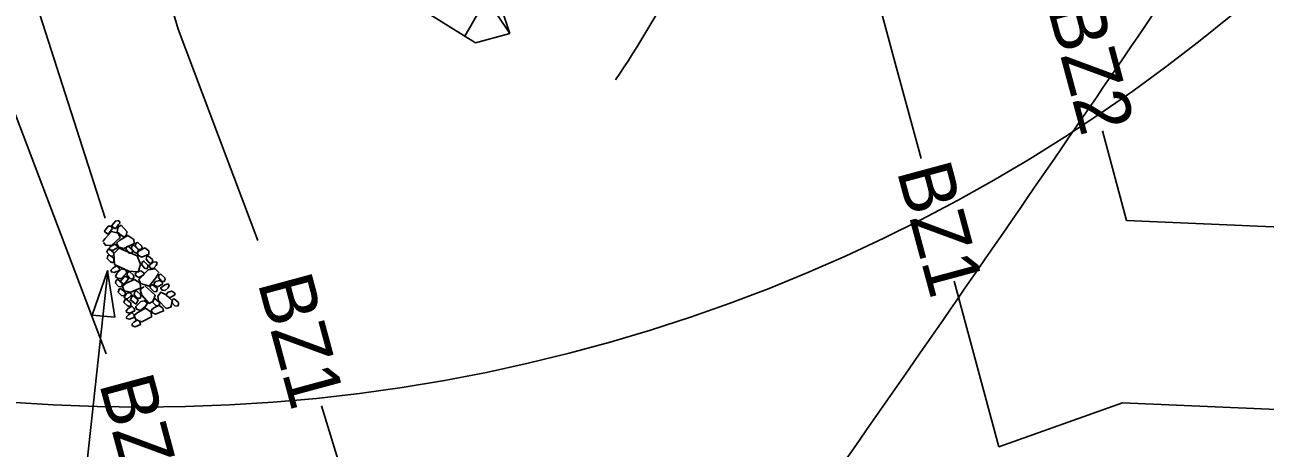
# Model space of a CAD drawing. Extents: x 2384780 to 2405432, y 547869 to 573706.
# Drawn here: x 2399632.8 to 2399768.9, y 561154.8 to 561201.3 of the extents above; entities that cross this region are included whole.
import ezdxf

# ---------------------------------------------------------------- set-up
doc = ezdxf.new("R2010")
doc.units = 0
for name, color, linetype in [('Old_Level_1', 7, 'Continuous'), ('Old_Level_18', 7, 'Continuous'), ('Old_Level_20', 7, 'Continuous'), ('Old_Level_41', 7, 'Continuous'), ('Old_Level_63', 7, 'Continuous'), ('Prop Buffer Zone 1', 7, 'Continuous'), ('Prop Buffer Zone 2', 7, 'Continuous')]:
    doc.layers.add(name, color=color, linetype=linetype)

msp = doc.modelspace()

# ---------------------------------------------------------------- linework, layer by layer
at = {"layer": 'Old_Level_1'}
for p, q in [((2399641.65, 561180.06), (2399569.52, 561405.53)), ((2399672.4, 561240.4), (2399686.07, 561200.34)), ((2399665.8, 561230.54), (2399686.07, 561200.34)), ((2399662.79, 561211.51), (2399682.29, 561199.29)), ((2399683.48, 561204.2), (2399681.12, 561200.03)), ((2399682.29, 561199.29), (2399686.07, 561200.34))]:
    msp.add_line(p, q, dxfattribs=at)
at = {"layer": 'Old_Level_18'}
msp.add_arc((2399592.74, 561266.19), 126.65, 325.9332, 338.2928, dxfattribs=at)
at = {"layer": 'Old_Level_20'}
for points in [[(2399642.46, 561178.94), (2399642.31, 561178.77), (2399641.99, 561178.33), (2399641.68, 561178.49), (2399641.59, 561178.66), (2399641.98, 561179.19), (2399642.32, 561179.2), (2399642.46, 561178.94)], [(2399643.28, 561179.55), (2399643.12, 561179.37), (2399642.77, 561178.91), (2399642.5, 561179.1), (2399642.4, 561179.26), (2399642.78, 561179.75), (2399643.13, 561179.81), (2399643.28, 561179.55)], [(2399643.77, 561177.98), (2399643.46, 561178.16), (2399642.97, 561178.56), (2399643.07, 561179.1), (2399643.42, 561179.3), (2399644.03, 561178.6), (2399644.01, 561178.25), (2399643.77, 561177.98)], [(2399641.39, 561177.5), (2399641.65, 561177.85), (2399642.36, 561178.6), (2399643.06, 561178.44), (2399643.28, 561177.94), (2399642.38, 561177.11), (2399641.74, 561177.09), (2399641.45, 561177.39)], [(2399642.9, 561177.32), (2399643.27, 561177.66), (2399644.15, 561178.16), (2399644.79, 561177.74), (2399644.82, 561177.28), (2399643.71, 561176.74), (2399643.15, 561176.91), (2399642.9, 561177.32)], [(2399642.47, 561175.91), (2399642.19, 561175.96), (2399641.85, 561176.33), (2399641.94, 561176.63), (2399642.1, 561176.72), (2399642.58, 561176.31), (2399642.6, 561176.06), (2399642.47, 561175.91)], [(2399642.12, 561176.87), (2399642.31, 561176.99), (2399642.7, 561177.21), (2399642.96, 561177.01), (2399643.05, 561176.84), (2399642.52, 561176.55), (2399642.16, 561176.59), (2399642.12, 561176.87)], [(2399645.11, 561174.18), (2399644.26, 561174.26), (2399642.68, 561174.98), (2399642.6, 561176.19), (2399643.18, 561176.78), (2399645.16, 561175.93), (2399645.54, 561175.03), (2399645.27, 561174.12)], [(2399644.55, 561176.2), (2399644.27, 561176.25), (2399643.94, 561176.63), (2399644.01, 561176.93), (2399644.19, 561176.99), (2399644.64, 561176.59), (2399644.66, 561176.39), (2399644.55, 561176.2)], [(2399645.14, 561176.24), (2399644.84, 561176.33), (2399644.55, 561176.71), (2399644.59, 561177), (2399644.79, 561177.11), (2399645.27, 561176.64), (2399645.26, 561176.42), (2399645.14, 561176.24)], [(2399645.58, 561176.63), (2399645.29, 561176.67), (2399644.96, 561177.05), (2399645.04, 561177.36), (2399645.22, 561177.41), (2399645.66, 561177.01), (2399645.7, 561176.82), (2399645.58, 561176.63)], [(2399645.18, 561176.23), (2399645.47, 561176.52), (2399645.99, 561176.82), (2399646.44, 561176.48), (2399646.46, 561176.13), (2399645.66, 561175.79), (2399645.31, 561175.97), (2399645.18, 561176.23)], [(2399642.5, 561175.19), (2399642.22, 561175.29), (2399641.88, 561175.66), (2399641.94, 561175.95), (2399642.13, 561176.05), (2399642.61, 561175.6), (2399642.61, 561175.37), (2399642.5, 561175.19)], [(2399642.28, 561174.36), (2399642.5, 561174.58), (2399642.91, 561174.85), (2399643.17, 561174.61), (2399643.23, 561174.35), (2399642.64, 561174.1), (2399642.34, 561174.18), (2399642.28, 561174.36)], [(2399646.23, 561174.5), (2399645.96, 561174.58), (2399645.66, 561174.95), (2399645.71, 561175.25), (2399645.91, 561175.36), (2399646.35, 561174.91), (2399646.34, 561174.69), (2399646.23, 561174.5)], [(2399646.76, 561175.13), (2399646.47, 561175.19), (2399646.14, 561175.56), (2399646.21, 561175.86), (2399646.39, 561175.91), (2399646.84, 561175.53), (2399646.86, 561175.33), (2399646.76, 561175.13)], [(2399647.34, 561175.13), (2399647.26, 561174.88), (2399646.96, 561174.57), (2399646.61, 561174.59), (2399646.44, 561174.87), (2399646.93, 561175.24), (2399647.24, 561175.29), (2399647.34, 561175.13)], [(2399643.39, 561172.54), (2399643.11, 561172.59), (2399642.77, 561172.96), (2399642.86, 561173.27), (2399643.03, 561173.36), (2399643.51, 561172.95), (2399643.52, 561172.7), (2399643.39, 561172.54)], [(2399642.8, 561173.66), (2399642.94, 561173.99), (2399643.44, 561174.5), (2399643.88, 561174.39), (2399644.02, 561174.13), (2399643.46, 561173.46), (2399643.03, 561173.44), (2399642.8, 561173.66)], [(2399644.21, 561173.45), (2399644.08, 561173.25), (2399643.75, 561172.83), (2399643.42, 561173.03), (2399643.34, 561173.17), (2399643.76, 561173.66), (2399643.97, 561173.66), (2399644.21, 561173.45)], [(2399643.55, 561172.6), (2399643.96, 561172.95), (2399644.88, 561173.36), (2399645.44, 561172.98), (2399645.55, 561172.44), (2399644.46, 561171.94), (2399643.75, 561172.11), (2399643.55, 561172.6)], [(2399644.65, 561173.4), (2399644.37, 561173.44), (2399644.06, 561173.84), (2399644.11, 561174.12), (2399644.31, 561174.23), (2399644.77, 561173.81), (2399644.78, 561173.56), (2399644.65, 561173.4)], [(2399644.94, 561173.93), (2399645.14, 561174.18), (2399645.55, 561174.28), (2399645.89, 561174.08), (2399645.88, 561173.86), (2399645.35, 561173.57), (2399645.02, 561173.76), (2399644.94, 561173.93)], [(2399647.49, 561174), (2399647.21, 561173.54), (2399646.48, 561172.61), (2399645.57, 561172.92), (2399645.33, 561173.34), (2399646.36, 561174.41), (2399647.12, 561174.5), (2399647.59, 561174.07)], [(2399648.12, 561173.14), (2399647.83, 561173.18), (2399647.5, 561173.56), (2399647.57, 561173.86), (2399647.75, 561173.92), (2399648.2, 561173.53), (2399648.23, 561173.34), (2399648.12, 561173.14)], [(2399643.71, 561171.55), (2399643.43, 561171.6), (2399643.09, 561171.97), (2399643.18, 561172.28), (2399643.35, 561172.36), (2399643.83, 561171.96), (2399643.84, 561171.71), (2399643.71, 561171.55)], [(2399645.46, 561171.27), (2399645.15, 561171.35), (2399644.83, 561171.72), (2399644.92, 561172.03), (2399645.09, 561172.1), (2399645.54, 561171.69), (2399645.58, 561171.46), (2399645.46, 561171.27)], [(2399646, 561172.64), (2399646.35, 561172.37), (2399647.12, 561171.63), (2399646.93, 561170.98), (2399646.47, 561170.72), (2399645.66, 561171.63), (2399645.49, 561172.24), (2399645.91, 561172.55)], [(2399647.23, 561171.98), (2399646.99, 561172.03), (2399646.58, 561172.42), (2399646.67, 561172.73), (2399646.85, 561172.78), (2399647.34, 561172.38), (2399647.37, 561172.18), (2399647.23, 561171.98)], [(2399646.98, 561172.88), (2399647.19, 561173.13), (2399647.6, 561173.24), (2399647.94, 561173.04), (2399647.93, 561172.82), (2399647.4, 561172.53), (2399647.07, 561172.72), (2399646.98, 561172.88)], [(2399648.69, 561172.75), (2399648.56, 561172.42), (2399648.22, 561172.14), (2399647.89, 561172.16), (2399647.74, 561172.42), (2399648.23, 561172.78), (2399648.52, 561172.87), (2399648.69, 561172.75)], [(2399648.34, 561171.72), (2399648.55, 561171.97), (2399648.96, 561172.07), (2399649.29, 561171.86), (2399649.28, 561171.65), (2399648.76, 561171.35), (2399648.43, 561171.56), (2399648.34, 561171.72)], [(2399644.36, 561170.34), (2399644.06, 561170.48), (2399643.7, 561170.84), (2399643.81, 561171.11), (2399643.96, 561171.19), (2399644.47, 561170.78), (2399644.47, 561170.53), (2399644.36, 561170.34)], [(2399644.64, 561171.71), (2399644.48, 561171.54), (2399644.11, 561171.21), (2399643.81, 561171.29), (2399643.73, 561171.42), (2399644.04, 561171.86), (2399644.36, 561171.9), (2399644.55, 561171.79)], [(2399645, 561170.66), (2399644.85, 561170.79), (2399644.43, 561171.11), (2399644.58, 561171.47), (2399644.75, 561171.55), (2399645.26, 561171.1), (2399645.15, 561170.86), (2399645, 561170.66)], [(2399646.29, 561170.74), (2399646.08, 561170.41), (2399645.52, 561169.95), (2399645.11, 561170.08), (2399644.97, 561170.34), (2399645.57, 561170.94), (2399645.95, 561171.02), (2399646.29, 561170.74)], [(2399647.48, 561170.44), (2399647.2, 561170.5), (2399646.85, 561170.87), (2399646.94, 561171.17), (2399647.1, 561171.26), (2399647.6, 561170.84), (2399647.61, 561170.6), (2399647.48, 561170.44)], [(2399647.82, 561171.91), (2399648.28, 561171.71), (2399649.03, 561171), (2399648.86, 561170.3), (2399648.35, 561170.15), (2399647.49, 561171.04), (2399647.44, 561171.53), (2399647.78, 561171.98)], [(2399649.59, 561170.42), (2399649.3, 561170.47), (2399648.97, 561170.84), (2399649.05, 561171.15), (2399649.23, 561171.21), (2399649.68, 561170.82), (2399649.7, 561170.62), (2399649.59, 561170.42)], [(2399643.95, 561169.92), (2399644.17, 561170.15), (2399644.57, 561170.43), (2399644.83, 561170.18), (2399644.9, 561169.92), (2399644.31, 561169.67), (2399644.01, 561169.75), (2399643.95, 561169.92)], [(2399643.96, 561169.23), (2399644.19, 561169.45), (2399644.59, 561169.73), (2399644.85, 561169.48), (2399644.92, 561169.22), (2399644.33, 561168.98), (2399644.03, 561169.06), (2399643.96, 561169.23)], [(2399644.81, 561169.39), (2399645.22, 561169.71), (2399646.06, 561170.22), (2399646.71, 561169.77), (2399646.75, 561169.24), (2399645.67, 561168.72), (2399645.07, 561168.94), (2399644.81, 561169.39)], [(2399646.71, 561170), (2399647, 561170.24), (2399647.55, 561170.55), (2399647.99, 561170.19), (2399648.06, 561169.9), (2399647.19, 561169.53), (2399646.84, 561169.68), (2399646.71, 561170)], [(2399644.58, 561168.43), (2399644.8, 561168.65), (2399645.21, 561168.92), (2399645.47, 561168.68), (2399645.54, 561168.42), (2399644.94, 561168.17), (2399644.64, 561168.25), (2399644.58, 561168.43)]]:
    msp.add_lwpolyline(points, dxfattribs=at)
at = {"layer": 'Old_Level_41'}
msp.add_line((2399641.94, 561174.31), (2399625.41, 561021.59), dxfattribs=at)
msp.add_lwpolyline([(2399640.21, 561169.44), (2399641.92, 561174.3), (2399642.7, 561169.21)], close=True, dxfattribs=at)
at = {"layer": 'Old_Level_63'}
msp.add_circle((2399645.61, 561347.28), 187.94, dxfattribs=at)
msp.add_arc((2395689.31, 563976), 4923, 324.84572, 325.84689, dxfattribs=at)
at = {"layer": 'Prop Buffer Zone 1'}
msp.add_line((2399689.98, 561079.09), (2399665.4, 561159.48), dxfattribs=at)
for points in [[(2399551.38, 561612.17), (2399546.02, 561604.52), (2399534.7, 561584.54), (2399541.09, 561550.93), (2399547.21, 561545.6), (2399547.98, 561538.32), (2399571.27, 561475.96), (2399577.41, 561467.66), (2399570.54, 561457.45), (2399583.91, 561422.91), (2399594.71, 561368.62), (2399605.62, 561333.74), (2399610.73, 561322.17), (2399612.45, 561310.67), (2399625.7, 561268.9), (2399637.19, 561243.08), (2399649.65, 561200.79), (2399658.42, 561177.62)], [(2399623.79, 561594.72), (2399619.24, 561582.92), (2399619.22, 561582.89), (2399620.68, 561578.22), (2399620.29, 561549.33), (2399629.07, 561536.31), (2399646.25, 561493.05), (2399652.14, 561477.65), (2399660.06, 561445.51), (2399667.74, 561383.52), (2399673.38, 561366.41), (2399675.85, 561350.67), (2399685.84, 561326.33), (2399694.8, 561296.79), (2399705.52, 561271.16), (2399719.62, 561229.44), (2399728.46, 561196.69), (2399731.18, 561186.62)], [(2399734.82, 561173.17), (2399739.73, 561155.01)], [(2399739.73, 561155.01), (2399753.3, 561159.81), (2399800.72, 561157.77), (2399840.58, 561161.22), (2399897.48, 561164.36), (2399950.11, 561164.87)]]:
    msp.add_lwpolyline(points, dxfattribs=at)
at = {"layer": 'Prop Buffer Zone 2'}
for points in [[(2399589.47, 561320.79), (2399591.35, 561316.55), (2399592.91, 561306.14), (2399606.97, 561261.79), (2399618.38, 561236.16), (2399630.68, 561194.41), (2399641.75, 561165.18)], [(2399751.08, 561189.67), (2399753.74, 561179.81)], [(2399753.74, 561179.81), (2399800.28, 561177.8), (2399839.16, 561181.18), (2399896.83, 561184.35), (2399937.24, 561184.75)]]:
    msp.add_lwpolyline(points, dxfattribs=at)

# ---------------------------------------------------------------- texts
at = {"layer": 'Prop Buffer Zone 1'}
for p in [(2399728.49, 561185.26), (2399658.36, 561173.01)]:
    msp.add_text('BZ1', height=6, rotation=285.1138, dxfattribs=at).set_placement(p)
at = {"layer": 'Prop Buffer Zone 2'}
for p in [(2399745.05, 561203.08), (2399640.96, 561161.96)]:
    msp.add_text('BZ2', height=6, rotation=285.1005, dxfattribs=at).set_placement(p)

doc.saveas('drawing.dxf')
